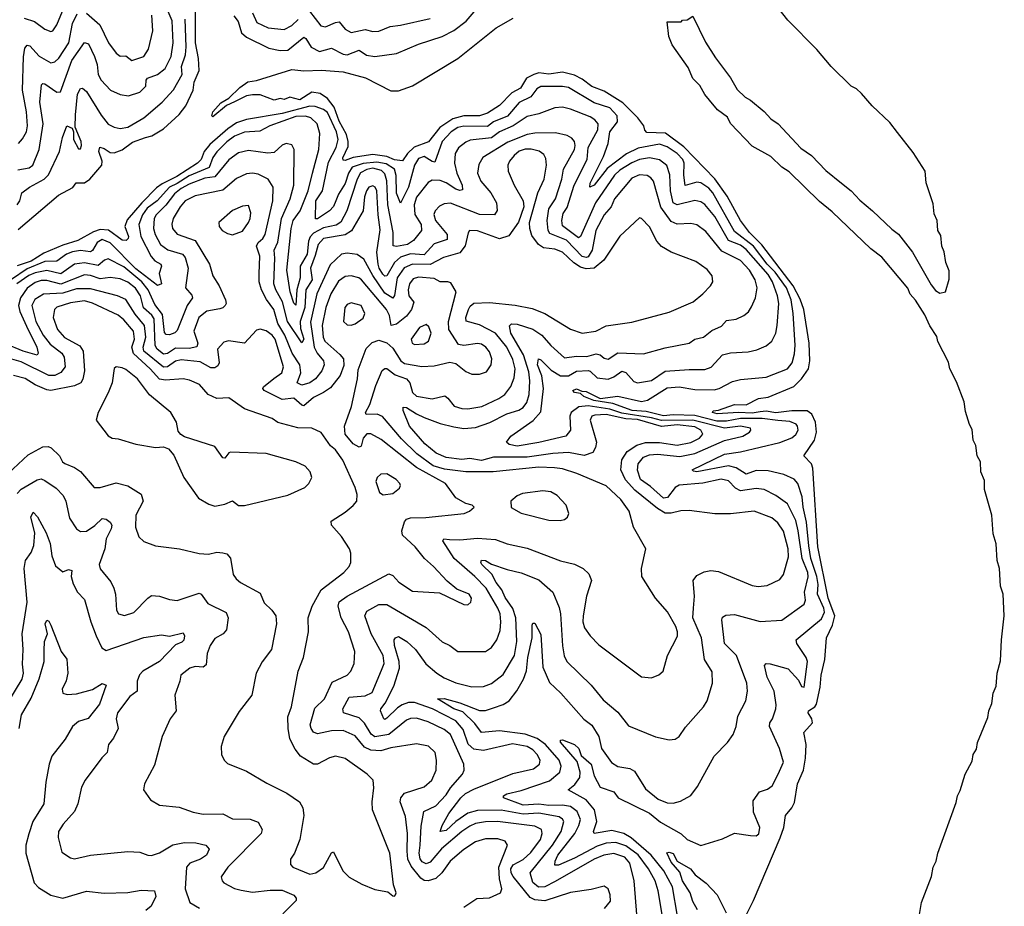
# Model space of a CAD drawing. Extents: x 1443846 to 1577407, y 839182 to 927291.
# Tile 500 of 535: x 1570807 to 1575791, y 882076 to 886561. Entities that reach past the tile are written whole.
import ezdxf

# ---------------------------------------------------------------- set-up
doc = ezdxf.new("R2010")
doc.units = 0

msp = doc.modelspace()

# ---------------------------------------------------------------- linework, layer by layer
at = {"layer": '0CON20XD'}
for points in [[(1575413.2, 885013.2), (1575387.8, 885067.8), (1575341.8, 885141.8), (1575315, 885173.2), (1575302.8, 885202.8), (1575170.3, 885360.3), (1575115, 885402.8), (1574920.1, 885590.1), (1574855, 885641.1), (1574702.2, 885792.2), (1574664.5, 885815), (1574609.4, 885869.4), (1574515, 885922.5), (1574405, 886035.8), (1574389.2, 886069.2), (1574338.9, 886105), (1574299.4, 886155), (1574275, 886183.1), (1574249.4, 886229.4), (1574215, 886264.5), (1574190.2, 886320.2), (1574109.2, 886435), (1574093.4, 886476.6), (1574085, 886550), (1574155, 886550), (1574161.7, 886558.3), (1574185, 886560), (1574215, 886580), (1574278.5, 886448.5), (1574328.9, 886368.9), (1574405, 886267.1), (1574438.5, 886208.5), (1574479.4, 886169.4), (1574505.6, 886155), (1574575, 886097.3), (1574609.2, 886059.2), (1574646.7, 886035), (1574761.5, 885911.5), (1574814.3, 885875), (1574888.3, 885798.3), (1574966.5, 885735), (1575016.4, 885695), (1575058.9, 885648.9), (1575124.5, 885595), (1575221.1, 885501.1), (1575255, 885476.2), (1575326, 885385), (1575420.1, 885220.1), (1575441.9, 885191.9), (1575465, 885178.2), (1575493.1, 885185), (1575511.5, 885248.5), (1575511.6, 885291.6), (1575495, 885332.9), (1575486.9, 885386.9), (1575474.1, 885415), (1575469.9, 885469.9), (1575454.5, 885495), (1575451.6, 885545), (1575435, 885579.2), (1575430.6, 885630.6), (1575395, 885736.2), (1575389.7, 885795), (1575330, 885890), (1575250.6, 885990.6), (1575211.6, 886041.6), (1575121.8, 886125), (1575068.3, 886188.3), (1575042.4, 886212.4), (1575015.7, 886225), (1574913.8, 886325), (1574841.5, 886411.5), (1574695, 886558.6), (1574580, 886705)], [(1570797.7, 885802.3), (1570855, 885812.2), (1570874, 885826), (1570905.7, 885905), (1570925.2, 886035), (1570908.4, 886145), (1570917.9, 886232.1), (1570925, 886238.9), (1570935, 886237.5), (1570995, 886195.6), (1571013.2, 886196.8), (1571070.6, 886355), (1571135, 886446.8), (1571155, 886438.8), (1571185.7, 886375), (1571198.6, 886335), (1571204.8, 886284.8), (1571218.7, 886255), (1571266.9, 886205), (1571315, 886183.1), (1571357.1, 886177.1), (1571415, 886194.1), (1571446.2, 886225), (1571447.2, 886255), (1571454.5, 886265), (1571505, 886283.6), (1571544.1, 886315), (1571574.2, 886375), (1571583.6, 886445), (1571579.2, 886555), (1571544.4, 886634.4)], [(1570799.4, 885500.6), (1571003.3, 885673.3), (1571076.9, 885713.1), (1571093.6, 885736.4), (1571135, 885736), (1571162.9, 885755), (1571222.8, 885825), (1571224.5, 885845), (1571208, 885895), (1571213.4, 885916.6), (1571235, 885910), (1571265, 885888.9), (1571285, 885887.5), (1571325, 885903), (1571378.4, 885941.6), (1571444.4, 885965.6), (1571475.5, 885974.5), (1571535, 886009.2), (1571615, 886081.3), (1571647.4, 886125), (1571685.2, 886204.8), (1571690.7, 886245), (1571714.9, 886305.2), (1571712.6, 886365), (1571697.3, 886445), (1571696.5, 886606.5)], [(1570829.3, 886569.3), (1570882.9, 886552.9), (1570935, 886513.6), (1570965, 886501.4), (1570975, 886505.8), (1570995.4, 886535), (1571023.8, 886605)], [(1570800.5, 885935), (1570821.5, 885958.5), (1570841.2, 885995), (1570847.3, 886025), (1570841.6, 886095), (1570822.1, 886205), (1570827.2, 886372.8), (1570832.8, 886417.2), (1570845, 886433.3), (1570858.5, 886428.5), (1570905, 886377.3), (1570965, 886342.7), (1570985, 886347.7), (1571005, 886367.3), (1571056.3, 886445), (1571075, 886542.5), (1571098.1, 886591.9)], [(1571090.1, 886079.9), (1571099.2, 886185), (1571115, 886214.2), (1571125, 886214.4), (1571145, 886197.8), (1571219.1, 886079.1), (1571255, 886033.8), (1571285, 886018.2), (1571315, 886011.3), (1571355, 886017.8), (1571435, 886065.4), (1571529.1, 886145), (1571585, 886206.2), (1571628.8, 886285), (1571625.5, 886325), (1571645.7, 886384.3), (1571649.4, 886425), (1571645.5, 886565)], [(1571145, 886593.7), (1571212.5, 886535), (1571256.9, 886445), (1571295, 886391.4), (1571315, 886377.5), (1571345, 886378.5), (1571375, 886355.7), (1571435, 886376), (1571458.3, 886411.7), (1571481.8, 886505), (1571475.4, 886584.6)], [(1574485.2, 882034.8), (1574521.9, 882105), (1574656.8, 882423.2), (1574674.4, 882475), (1574683.4, 882535), (1574716.2, 882573.8), (1574728.8, 882601.2), (1574744.6, 882695.4), (1574773.8, 882765), (1574784.8, 882825), (1574787.2, 882895), (1574776.4, 882955), (1574819.6, 883005), (1574816.8, 883025), (1574798, 883055), (1574799.1, 883065), (1574831.8, 883085), (1574841.1, 883098.9), (1574858.5, 883185), (1574863.1, 883245), (1574881.6, 883325), (1574890.4, 883435), (1574921.7, 883498.3), (1574932.4, 883545), (1574899.3, 883635), (1574847.7, 883895), (1574822.4, 884292.4), (1574814.7, 884314.7), (1574776.7, 884355), (1574830.8, 884435), (1574840.3, 884475), (1574834.4, 884525), (1574815.9, 884565.9), (1574792.8, 884582.8), (1574715, 884582.7), (1574635, 884572.2), (1574585, 884580.3), (1574555, 884578.3), (1574515, 884570.2), (1574445, 884573.6), (1574337, 884567), (1574314.2, 884575), (1574316.7, 884583.3), (1574345, 884586.2), (1574425, 884615.4), (1574485, 884613.5), (1574546.2, 884645), (1574595, 884652.1), (1574724.9, 884705.1), (1574764.7, 884745), (1574800, 884795), (1574807.3, 884835), (1574803.5, 884925), (1574776.6, 885095), (1574758.3, 885148.3), (1574722.9, 885215), (1574563.1, 885423.1), (1574501.5, 885485), (1574455.7, 885545.7), (1574388.8, 885668.8), (1574325.6, 885755.6), (1574168.8, 885918.8), (1574076.8, 885986.8), (1573981.5, 885991.5), (1573971.9, 886001.9), (1573965.7, 886025), (1573936.4, 886065), (1573860.8, 886140.8), (1573765, 886199.3), (1573702.7, 886222.7), (1573655, 886260.4), (1573615, 886280.9), (1573555, 886295.8), (1573485, 886286.2), (1573435, 886292.3), (1573408.8, 886285), (1573373.1, 886265), (1573341.4, 886215), (1573297.9, 886192.1), (1573235, 886127), (1573175, 886089), (1573135, 886074.8), (1573055, 886075.4), (1572999.6, 886060.4), (1572933.5, 886016.5), (1572875.7, 885944.3), (1572803.1, 885916.9), (1572769.7, 885885), (1572745, 885847.5), (1572705, 885852.8), (1572665, 885869.3), (1572595, 885878.7), (1572495, 885864.9), (1572455, 885849.7), (1572445, 885851.4), (1572443.2, 885863.2), (1572469.9, 885920.1), (1572470.5, 885945), (1572460.8, 885980.8), (1572425, 886048.2), (1572399.6, 886119.6), (1572365, 886163.3), (1572327.8, 886187.8), (1572285, 886194.1), (1572225, 886156.7), (1572175, 886168.8), (1572145, 886157.5), (1572125, 886162.5), (1572095, 886154), (1572025, 886181.2), (1571985, 886181.2), (1571955, 886176), (1571895, 886145.5), (1571853.1, 886126.9), (1571785, 886070), (1571780, 886075), (1571784.4, 886095), (1571825, 886140.6), (1571865.4, 886164.6), (1571920.9, 886219.1), (1571962.2, 886247.8), (1572005, 886254.5), (1572185, 886309.4), (1572245, 886302.2), (1572335, 886306.2), (1572445, 886298.4), (1572556.9, 886266.9), (1572685, 886200.8), (1572725, 886201.4), (1572795, 886227.1), (1573024.2, 886365), (1573219.1, 886520.9), (1573305, 886570)], [(1571891, 886581), (1571912.5, 886552.5), (1571930.5, 886495), (1571955, 886473.6), (1572067.5, 886417.5), (1572125.7, 886405.7), (1572165, 886407.1), (1572245, 886472.7), (1572255.6, 886465.6), (1572282.1, 886422.1), (1572325, 886400.7), (1572385, 886416.8), (1572445, 886386.7), (1572465, 886383.5), (1572525, 886406.7), (1572561.9, 886381.9), (1572605, 886376), (1572715, 886390), (1572825, 886437.2), (1572945, 886476.4), (1573005, 886507.6), (1573066.7, 886553.3), (1573108.2, 886601.8)], [(1571985.8, 886595.8), (1572006.7, 886546.7), (1572065, 886521.1), (1572145, 886511.8), (1572185, 886532.5), (1572217.5, 886562.5)], [(1572274.3, 886604.3), (1572331, 886531), (1572355, 886525.2), (1572405, 886547.8), (1572425, 886550.3), (1572455, 886513.5), (1572485, 886496.2), (1572555, 886512.6), (1572595, 886502.3), (1572625, 886502.9), (1572682.4, 886527.6), (1572735, 886533.5), (1572885, 886568.2)], [(1573445, 886222.9), (1573425, 886211.1), (1573395, 886172), (1573335, 886142.4), (1573276.2, 886073.8), (1573205.1, 886044.9), (1573175, 886020.4), (1573055, 886022.7), (1573025, 886015.6), (1572990.6, 885995), (1572945, 885944.6), (1572908.6, 885841.4), (1572895, 885843.8), (1572855, 885869.2), (1572825, 885859.6), (1572805, 885825.5), (1572775.6, 885715), (1572735, 885633.3), (1572714.7, 885684.7), (1572713.1, 885773.1), (1572704.7, 885804.7), (1572662, 885832), (1572615, 885841.1), (1572545, 885834.3), (1572490.7, 885815), (1572471.5, 885785), (1572455, 885732.3), (1572421, 885679), (1572407.1, 885645), (1572395, 885617.3), (1572375, 885594.5), (1572315, 885554.5), (1572304.4, 885554.4), (1572306.5, 885645), (1572339.2, 885695), (1572369.8, 885840.2), (1572409.2, 885915), (1572419.8, 885955), (1572410.6, 885995), (1572365, 886092), (1572345, 886108), (1572303.2, 886123.2), (1572275, 886123.8), (1572135, 886087.1), (1571955, 886057.4), (1571905, 886040.1), (1571860.2, 886009.8), (1571769.9, 885930.1), (1571740.3, 885895), (1571725.2, 885855), (1571707.7, 885835), (1571602.6, 885767.4), (1571528.1, 885731.9), (1571499.8, 885710.2), (1571424.8, 885635), (1571351.7, 885548.3), (1571339.1, 885515), (1571357.9, 885465), (1571356.2, 885453.8), (1571346.2, 885443.8), (1571325, 885446.9), (1571257.3, 885497.3), (1571215, 885500.7), (1571181.3, 885488.7), (1571101.8, 885445), (1571025, 885420.9), (1570929.6, 885380.4), (1570865, 885339.4), (1570793.7, 885316.3)], [(1574135.9, 882025.9), (1574110.9, 882175), (1574068.3, 882255), (1574003.6, 882335), (1573902.3, 882422.3), (1573864.5, 882444.5), (1573805, 882460), (1573714.3, 882445), (1573711.2, 882455), (1573728.8, 882505), (1573716.4, 882565), (1573675, 882614.8), (1573583.3, 882665), (1573617.4, 882692.6), (1573641.9, 882728.1), (1573643.6, 882755), (1573628.4, 882808.4), (1573543.8, 882906.2), (1573543.9, 882916.1), (1573555, 882918.2), (1573615.5, 882895), (1573636.8, 882875), (1573649.8, 882839.8), (1573699.2, 882795), (1573715, 882735.6), (1573745, 882679.2), (1573814.2, 882655), (1573836.7, 882625), (1573995, 882547.6), (1574051.3, 882501.3), (1574155, 882443.1), (1574185, 882414.6), (1574255.6, 882384.4), (1574365, 882418), (1574425, 882446), (1574506.4, 882433.6), (1574535, 882433.3), (1574547.7, 882442.3), (1574553.8, 882475), (1574521.7, 882551.7), (1574519.5, 882610.5), (1574552.5, 882655), (1574591.7, 882668.3), (1574616.7, 882685), (1574645.6, 882744.4), (1574673.3, 882805), (1574653.8, 882875), (1574601.8, 882985), (1574604.6, 883005), (1574617.5, 883025), (1574634.2, 883075), (1574635.3, 883094.8), (1574625.2, 883165.2), (1574590, 883235), (1574577.5, 883295), (1574585.8, 883304.2), (1574605, 883303.1), (1574696.8, 883276.8), (1574749.4, 883219.4), (1574765, 883187.5), (1574778.1, 883185), (1574794.5, 883315), (1574787.9, 883335), (1574740.4, 883405), (1574738, 883425), (1574865, 883531), (1574880.4, 883565), (1574877.6, 883585), (1574845.6, 883655), (1574847.9, 883705), (1574841.2, 883745), (1574810.8, 883835), (1574800.7, 883899.3), (1574789.3, 884019.3), (1574772, 884095), (1574767.6, 884147.6), (1574745.6, 884215.6), (1574726.7, 884236.7), (1574675, 884260.2), (1574595, 884279.4), (1574535, 884281.2), (1574485, 884262.5), (1574434.1, 884294.1), (1574395, 884304.6), (1574235, 884274.8), (1574217.4, 884277.4), (1574210.8, 884285), (1574375, 884364.3), (1574455, 884376), (1574655, 884422.6), (1574715, 884446.8), (1574736.3, 884463.7), (1574747.2, 884485), (1574744.7, 884504.7), (1574736.8, 884515), (1574705, 884529.1), (1574645, 884534.3), (1574565, 884544.6), (1574455, 884543.4), (1574385, 884530.8), (1574335, 884531), (1574225, 884558.5), (1574115, 884562.3), (1574065, 884557.8), (1573978.6, 884578.6), (1573907.5, 884585), (1573809.7, 884619.7), (1573713.3, 884635), (1573662.1, 884655), (1573645, 884670.6), (1573615, 884675.8), (1573607.1, 884685), (1573625, 884694.5), (1573651.8, 884681.8), (1573675, 884681.2), (1573745, 884645.7), (1573835, 884656.7), (1573955, 884629.5), (1573985, 884637), (1574085, 884699), (1574145, 884703.4), (1574225, 884690.2), (1574321.7, 884688.3), (1574348.1, 884695), (1574415, 884730.7), (1574455, 884741.6), (1574585, 884752.5), (1574693.1, 884795), (1574717.1, 884825), (1574728.7, 884871.3), (1574731.7, 884915), (1574722.1, 885075), (1574711.3, 885145), (1574688.1, 885205), (1574631.1, 885285), (1574590.6, 885325), (1574521.9, 885415), (1574425, 885490.2), (1574315, 885684.8), (1574295, 885708.5), (1574255, 885736.9), (1574235, 885739.2), (1574175, 885722.1), (1574168.3, 885775), (1574170.2, 885835), (1574163.2, 885855), (1574135, 885884.4), (1574085, 885918.7), (1574045, 885931.8), (1573937.9, 885912.1), (1573877.8, 885882.2), (1573780.8, 885809.2), (1573715, 885724), (1573693.8, 885713.8), (1573694.2, 885735), (1573761.3, 885868.7), (1573786.4, 885935), (1573794.2, 885995), (1573832.4, 886045), (1573830.9, 886075), (1573795, 886114.8), (1573715, 886141.3), (1573585, 886218), (1573555, 886223.4), (1573445, 886222.9)], [(1574059.4, 882035), (1574039.1, 882155), (1574023.2, 882205), (1573990.6, 882265), (1573937.1, 882337.1), (1573875, 882382.1), (1573825, 882398.7), (1573775, 882394.9), (1573729.3, 882380.7), (1573615, 882319.9), (1573535, 882284.4), (1573515, 882284.4), (1573516.9, 882305), (1573530.8, 882335), (1573617, 882445), (1573638.1, 882485), (1573646, 882515), (1573628.8, 882555), (1573595, 882580.4), (1573555, 882587.7), (1573485, 882586.7), (1573435, 882592.2), (1573355, 882588), (1573256.7, 882625), (1573256.7, 882635), (1573272.9, 882645), (1573345, 882662.4), (1573489, 882711), (1573540.3, 882755), (1573547.1, 882785), (1573537.3, 882815), (1573468.8, 882895), (1573425.9, 882925.9), (1573365, 882947.1), (1573235, 882963.8), (1573145, 882955.4), (1573110.6, 883000.6), (1573049.7, 883059.7), (1573005, 883074.9), (1572922.5, 883125), (1572955, 883127.5), (1573035.8, 883105), (1573135, 883067.6), (1573165, 883067.6), (1573205, 883080.8), (1573255, 883097.3), (1573283.9, 883116.1), (1573324, 883166), (1573356.8, 883225), (1573372.8, 883267.2), (1573379.7, 883335), (1573401.7, 883435), (1573401.6, 883498.4), (1573405, 883509.2), (1573415, 883509.4), (1573445, 883451.2), (1573455.7, 883285.7), (1573488.3, 883208.3), (1573545.4, 883155), (1573662.7, 883022.7), (1573702.9, 882992.9), (1573737.8, 882935), (1573752.3, 882875), (1573803.3, 882803.3), (1573835, 882783.8), (1573895, 882773.3), (1573919.7, 882759.7), (1573975, 882670.6), (1574038.5, 882618.5), (1574085, 882600.5), (1574115, 882598.5), (1574151.7, 882608.3), (1574205, 882636.2), (1574237.4, 882682.6), (1574322.9, 882835), (1574389.2, 882905), (1574418.6, 882945), (1574434.4, 882985), (1574441.9, 883038.1), (1574482.7, 883115), (1574491.5, 883165), (1574488.2, 883205), (1574435.2, 883345.2), (1574374.6, 883405), (1574361.5, 883525), (1574365, 883539.2), (1574380.9, 883549.1), (1574425, 883552.9), (1574555, 883517.5), (1574665, 883523.5), (1574777.8, 883605), (1574784.6, 883625), (1574779.2, 883665), (1574797.3, 883742.7), (1574796.4, 883765), (1574767.8, 883835), (1574748.3, 883975), (1574735, 884028.1), (1574692.8, 884112.8), (1574634.4, 884154.4), (1574575, 884185.3), (1574535, 884190.5), (1574455, 884178.8), (1574430.8, 884190.7), (1574395, 884228.9), (1574357.1, 884237.1), (1574265, 884217.4), (1574145, 884206.8), (1574125, 884194.7), (1574085.7, 884144.3), (1574065, 884140.7), (1573999.8, 884199.8), (1573949.7, 884235), (1573935, 884283.3), (1573937.1, 884315), (1573965, 884347.7), (1573995, 884360.6), (1574035, 884363.5), (1574148.5, 884351.5), (1574225, 884367.2), (1574375, 884433.3), (1574468.1, 884455), (1574501.4, 884475), (1574508.6, 884485), (1574505.8, 884495), (1574455, 884504.7), (1574375, 884495.1), (1574215, 884535.9), (1574055, 884533.5), (1574005, 884547.3), (1573855, 884571.7), (1573795, 884590.9), (1573685, 884607.3), (1573637.8, 884602.2), (1573597.8, 884575), (1573591, 884555), (1573594.6, 884485.4), (1573570.8, 884455), (1573435, 884423.3), (1573325, 884404.1), (1573285, 884411.9), (1573271.2, 884425), (1573292.5, 884455), (1573406.4, 884533.6), (1573445, 884577.8), (1573458.1, 884695), (1573449.8, 884759.8), (1573427.5, 884815), (1573433.5, 884846.5), (1573445, 884841.5), (1573497.8, 884787.8), (1573545, 884759.1), (1573585, 884760.6), (1573625, 884783.8), (1573685, 884787), (1573695, 884784), (1573729.6, 884749.6), (1573785, 884742.5), (1573815, 884754.2), (1573855, 884784.1), (1573875, 884776.5), (1573915, 884730.9), (1573935, 884724.7), (1574005, 884735.8), (1574075, 884782.6), (1574195, 884791.9), (1574275, 884791.3), (1574307, 884803), (1574363.9, 884866.1), (1574405, 884876.6), (1574495, 884881.8), (1574538.2, 884891.8), (1574585, 884912.2), (1574615, 884935.8), (1574633.6, 884976.4), (1574641.9, 885015), (1574650.2, 885125), (1574643.3, 885165), (1574618.2, 885235), (1574595, 885272), (1574485, 885398.8), (1574455, 885420.1), (1574395, 885445.2), (1574325.7, 885565.7), (1574275, 885627.2), (1574255, 885640.5), (1574225, 885647), (1574135.2, 885624.8), (1574115, 885634.7), (1574100.7, 885695), (1574097.3, 885777.3), (1574083.3, 885823.3), (1574045, 885852.9), (1573995, 885862.1), (1573945, 885854.1), (1573905, 885837.7), (1573845, 885799.7), (1573818.4, 885775), (1573721.9, 885635), (1573646, 885464), (1573635, 885457.4), (1573555, 885518.9), (1573550.8, 885545), (1573558.3, 885581.7), (1573577.8, 885612.2), (1573613.8, 885725), (1573678.7, 885855), (1573684.8, 885915), (1573732.9, 886005), (1573734.7, 886035), (1573718.9, 886055), (1573695, 886070.5), (1573595, 886109.7), (1573555, 886119.3), (1573515, 886115.3), (1573435, 886085.8), (1573375, 886071.7), (1573305, 886025.2), (1573235, 885994), (1573195, 885963.9), (1573087.7, 885952.3), (1573065, 885942.6), (1573027.5, 885912.5), (1573011.7, 885885), (1573007.8, 885835), (1573020.2, 885785), (1573046.1, 885725), (1573048.5, 885701.5), (1573035, 885696.9), (1573015.3, 885704.7), (1572965, 885736.8), (1572935, 885748.1), (1572895, 885749.3), (1572875, 885737.5), (1572816.3, 885663.7), (1572804.2, 885625), (1572806.7, 885576.7), (1572839.7, 885525), (1572841.5, 885495), (1572801.1, 885445), (1572770.9, 885425), (1572714.2, 885414.2), (1572696.7, 885416.7), (1572696.9, 885485), (1572670.1, 885625), (1572665.8, 885745.8), (1572655, 885781.6), (1572638.5, 885798.5), (1572595, 885810), (1572565, 885804.1), (1572532.9, 885787.1), (1572515, 885755.4), (1572462.9, 885595), (1572432.9, 885537.1), (1572408.5, 885521.5), (1572345, 885509.3), (1572295, 885480.8), (1572276.7, 885463.3), (1572268.5, 885441.5), (1572262, 885375), (1572226.4, 885315), (1572226.5, 885255), (1572209.6, 885195), (1572205, 885117.5), (1572195, 885128), (1572175.9, 885184.1), (1572158.7, 885295), (1572181.4, 885505), (1572191.8, 885545), (1572226.3, 885595), (1572266.6, 885695), (1572289.4, 885785), (1572320.9, 885905), (1572326.6, 885985), (1572312.5, 886035), (1572281.2, 886065), (1572253, 886073), (1572205, 886072.2), (1572073.5, 886025), (1572023.2, 885996.8), (1571945, 885992.2), (1571895, 885972.6), (1571855, 885943.4), (1571805, 885893.8), (1571785.4, 885864.6), (1571766.2, 885813.8), (1571665, 885772), (1571605, 885732.6), (1571565, 885714.7), (1571503.2, 885645), (1571451.9, 885608.1), (1571429.5, 885575), (1571410, 885525), (1571420.8, 885465), (1571472.9, 885362.9), (1571491.9, 885341.9), (1571521.2, 885325), (1571525.4, 885315), (1571512.4, 885277.6), (1571524.2, 885225.8), (1571505, 885216.3), (1571395, 885301.8), (1571265, 885433.4), (1571225, 885449.2), (1571200, 885435), (1571176, 885394), (1571165, 885387.6), (1571115, 885393.2), (1571075, 885387.6), (1571044.2, 885375), (1570995, 885339.5), (1570935, 885337.9), (1570845, 885300.8), (1570765, 885247.4)], [(1570794.6, 885625), (1570807.5, 885645), (1570818.8, 885685), (1570856.4, 885715), (1570931.8, 885755), (1570953.5, 885776.5), (1571008, 885895), (1571023.4, 885965), (1571045, 886024.2), (1571072.6, 886012.6), (1571079.2, 885995), (1571079.6, 885955), (1571105, 885908.6), (1571115, 885908), (1571120.4, 885925), (1571117.6, 885945), (1571087.4, 886017.4), (1571090.1, 886079.9)], [(1573302.5, 882747.5), (1573407.5, 882772.5), (1573438.9, 882795), (1573441.8, 882815), (1573426.8, 882845), (1573405, 882867.8), (1573375.1, 882885.1), (1573301.5, 882898.5), (1573155, 882863.9), (1573105, 882870.6), (1573076.4, 882896.4), (1573051.3, 882971.4), (1573014.2, 883014.2), (1572896.5, 883075), (1572805, 883107.9), (1572775, 883106.9), (1572743.1, 883095), (1572719.7, 883080.3), (1572665, 883027.3), (1572655, 883021.4), (1572650, 883025), (1572632.7, 883065), (1572634.6, 883075), (1572656.8, 883103.2), (1572700.7, 883189.3), (1572729.3, 883280.7), (1572728.5, 883315), (1572704.1, 883395.9), (1572702.3, 883425), (1572709.2, 883435), (1572725, 883441.5), (1572766.2, 883415), (1572810.7, 883375), (1572862.8, 883302.8), (1572918.8, 883255), (1572955, 883232.2), (1573015, 883207.5), (1573095, 883187.1), (1573155, 883188.7), (1573195, 883202.9), (1573255, 883248.5), (1573312, 883345), (1573322.7, 883415), (1573318.6, 883535), (1573302.4, 883582.4), (1573265, 883638.8), (1573247.3, 883677.3), (1573218.1, 883715), (1573196.4, 883756.4), (1573147, 883805), (1573141.2, 883815), (1573145, 883827.5), (1573165, 883825.5), (1573195, 883807.6), (1573275, 883779.6), (1573345, 883763.8), (1573435, 883727.1), (1573505.5, 883665), (1573538.3, 883588.3), (1573545.3, 883555), (1573553.8, 883393.8), (1573562.8, 883342.8), (1573576.4, 883315), (1573700, 883195), (1573760.5, 883120.5), (1573835, 883057.8), (1573888.8, 882988.8), (1574025, 882933.1), (1574095, 882919.2), (1574125, 882922.5), (1574145, 882936), (1574177.2, 882982.8), (1574267.8, 883085), (1574286.4, 883115), (1574313.3, 883205), (1574312.6, 883262.6), (1574272.9, 883325), (1574258.8, 883435), (1574214.6, 883535), (1574216.9, 883585), (1574222.3, 883645), (1574215.7, 883725), (1574235, 883749.4), (1574271.2, 883768.8), (1574305, 883775.4), (1574345, 883769.2), (1574515, 883698.5), (1574545, 883693.3), (1574591.3, 883698.7), (1574655, 883730), (1574673.2, 883755), (1574697.9, 883845), (1574697.4, 883885), (1574673.4, 883973.4), (1574645, 884016.4), (1574615, 884041.5), (1574525, 884075.8), (1574405, 884061.2), (1574325, 884061.8), (1574195, 884078.8), (1574153.1, 884076.9), (1574105.3, 884064.7), (1574075, 884065.4), (1574035, 884089.2), (1573920.6, 884180.6), (1573873, 884233), (1573850.2, 884285), (1573854.3, 884335), (1573882.7, 884377.3), (1573931, 884409), (1573975, 884423.1), (1574045, 884423.3), (1574135, 884408.9), (1574205, 884421.8), (1574248.4, 884445), (1574265.3, 884465), (1574254.1, 884485), (1574225, 884501.2), (1574135, 884511.1), (1574055, 884502.9), (1573935, 884539.6), (1573875, 884541.8), (1573775, 884563.9), (1573719.1, 884560.9), (1573702.7, 884555), (1573694.7, 884535.3), (1573727.5, 884425), (1573722.4, 884397.6), (1573707.5, 884372.5), (1573665, 884357.1), (1573585, 884371.6), (1573506.2, 884366.2), (1573375, 884348.9), (1573205, 884347.7), (1573145, 884331.3), (1573085, 884341.8), (1573045, 884337.4), (1572966, 884346), (1572915, 884369.4), (1572858.1, 884415), (1572779.7, 884505), (1572747.3, 884585), (1572748.8, 884601.2), (1572765, 884599.8), (1572815, 884566.8), (1572855, 884549.4), (1572935, 884518.8), (1573005, 884501.9), (1573055, 884493.3), (1573115, 884498.9), (1573186.7, 884523.3), (1573272.3, 884567.7), (1573333.2, 884586.8), (1573355, 884599.7), (1573373.4, 884625), (1573385.2, 884665), (1573388.5, 884735), (1573385, 884780.6), (1573356.7, 884866.7), (1573292.9, 884975), (1573286.9, 885013.1), (1573297.2, 885022.8), (1573325, 885021.4), (1573405, 884996.4), (1573450.8, 884965), (1573495, 884913.4), (1573565, 884850.9), (1573625, 884858.8), (1573678, 884858), (1573725, 884871.2), (1573745, 884865.3), (1573765, 884849.1), (1573785, 884844.7), (1573835, 884875.9), (1573965, 884870.4), (1574075, 884901.8), (1574195, 884925.6), (1574225, 884944.6), (1574268.6, 884955), (1574310.1, 884989.9), (1574358.7, 885011.3), (1574385, 885039.1), (1574433.2, 885046.8), (1574472.5, 885065), (1574495.9, 885084.1), (1574510.5, 885109.5), (1574531.5, 885155), (1574540.3, 885205), (1574529.5, 885245), (1574500.8, 885295), (1574455, 885343.2), (1574360.7, 885390.7), (1574279.4, 885489.4), (1574235, 885524.5), (1574205, 885531.2), (1574135, 885526.3), (1574105, 885540.3), (1574052.7, 885612.7), (1574014.4, 885744.4), (1574001.6, 885761.6), (1573982.8, 885772.8), (1573945, 885776.8), (1573905, 885759.1), (1573817.9, 885655), (1573801.1, 885615), (1573765.6, 885574.4), (1573723.5, 885495), (1573704.5, 885395), (1573685, 885362.3), (1573675, 885357.8), (1573655, 885363.5), (1573575, 885446), (1573490.1, 885480.1), (1573482.8, 885495), (1573477.1, 885545), (1573486.2, 885605), (1573519.3, 885655), (1573551.9, 885755), (1573558.9, 885805), (1573615.3, 885905.3), (1573619.3, 885925), (1573614.6, 885945), (1573602.2, 885962.2), (1573578.8, 885975), (1573518.7, 885988.7), (1573415, 885987.6), (1573375, 885981.3), (1573277.9, 885942.1), (1573150.9, 885865), (1573130.4, 885829.6), (1573124.3, 885784.3), (1573140.7, 885745), (1573192.2, 885685), (1573221.1, 885635), (1573223.9, 885596.1), (1573210, 885575), (1573135, 885576.1), (1572987.2, 885632.8), (1572955, 885629.6), (1572932.4, 885617.6), (1572909.6, 885595), (1572904.2, 885575.8), (1572911.4, 885545), (1572971.4, 885475), (1572971.1, 885448.9), (1572905, 885428.1), (1572855, 885371.8), (1572785, 885377.3), (1572735, 885360.5), (1572705, 885333.1), (1572665, 885265.3), (1572655, 885264.8), (1572645, 885273.5), (1572626.4, 885305), (1572621.8, 885325), (1572614.5, 885385), (1572632.2, 885497.8), (1572621, 885575), (1572615, 885696.2), (1572606.9, 885715), (1572595, 885721.8), (1572575, 885713.8), (1572562, 885695), (1572552.5, 885665), (1572546.1, 885595), (1572486.1, 885493.9), (1572455, 885472.9), (1572344.7, 885455), (1572317.3, 885425), (1572302, 885368), (1572278.9, 885305), (1572287.4, 885245), (1572255.4, 885195), (1572251.1, 885105), (1572226.4, 885035), (1572229, 884999), (1572244.6, 884945), (1572235, 884927.5), (1572163.1, 885035), (1572137.1, 885135), (1572103.1, 885195), (1572093, 885225), (1572098.2, 885355), (1572094.4, 885395), (1572114.1, 885435.9), (1572132.4, 885555), (1572176, 885655), (1572194.8, 885725), (1572197.1, 885905), (1572185, 885928.6), (1572155.6, 885935.6), (1572135, 885926.7), (1572095, 885890.4), (1572063.8, 885886.2), (1571965, 885900.3), (1571915, 885888.2), (1571865, 885853.1), (1571795, 885766.3), (1571745, 885759), (1571665, 885730.2), (1571625, 885708.2), (1571590.1, 885679.9), (1571546.2, 885623.8), (1571497.1, 885575), (1571488, 885555), (1571483.8, 885505), (1571492.8, 885475), (1571519.7, 885425), (1571556.8, 885396.8), (1571631.5, 885375), (1571645, 885358.9), (1571659.5, 885305), (1571646.2, 885205), (1571678.6, 885168.6), (1571682.5, 885155), (1571654.4, 885115), (1571605, 884988.5), (1571592.7, 884977.3), (1571565, 884967.6), (1571548.7, 884968.7), (1571539.7, 884979.7), (1571530, 885070), (1571490.9, 885120.9), (1571456.7, 885195), (1571425, 885236.2), (1571335, 885311.8), (1571255, 885351.2), (1571236.4, 885345), (1571205, 885317.2), (1571135, 885331.8), (1571085, 885325.2), (1571015, 885275.8), (1570945, 885292.1), (1570885, 885280.4), (1570853.2, 885266.8), (1570792.3, 885225)], [(1573766.9, 882065), (1573797.1, 882102.9), (1573795.4, 882135), (1573785, 882164), (1573765, 882177.8), (1573699.3, 882160.7), (1573594.7, 882145.3), (1573465, 882104.3), (1573415, 882108.3), (1573391.4, 882121.4), (1573305, 882226.4), (1573295.2, 882245), (1573293.5, 882265), (1573305, 882286.2), (1573355, 882312.6), (1573395, 882349), (1573443.3, 882415), (1573452.4, 882445), (1573448.2, 882465), (1573415, 882481.4), (1573225, 882504.5), (1573165, 882504.2), (1573115, 882495.2), (1573085, 882482.4), (1573045, 882453.8), (1572942.4, 882367.6), (1572885, 882300.3), (1572865, 882291.4), (1572845, 882301.2), (1572835, 882316.7), (1572829.2, 882345), (1572833.5, 882385), (1572838.5, 882481.5), (1572852.3, 882555), (1572913.8, 882585), (1572965, 882639.4), (1572987.9, 882675), (1573048.5, 882745), (1573056.1, 882765), (1573055.9, 882795), (1572987.9, 882945), (1572955, 882971.1), (1572875, 883009.8), (1572815, 883028.1), (1572785, 883026.5), (1572765, 883018), (1572675, 882945.2), (1572605, 882933.3), (1572586.7, 882946.7), (1572552.1, 883002.1), (1572525, 883029.8), (1572445.3, 883055.3), (1572442, 883075), (1572475, 883134.6), (1572555, 883141), (1572591.6, 883158.4), (1572639.1, 883270.9), (1572651.4, 883305), (1572646.8, 883345), (1572585.7, 883455), (1572553.3, 883545), (1572565, 883569.2), (1572625, 883603.8), (1572665, 883603.6), (1572865, 883487.3), (1572945, 883414.4), (1572985, 883395.6), (1573025.5, 883365.5), (1573165, 883365.6), (1573195, 883385.7), (1573222.1, 883425), (1573238.4, 883471.6), (1573243.3, 883515), (1573238.6, 883555), (1573227.5, 883585), (1573168.7, 883685), (1573111.7, 883745), (1573005.9, 883835.9), (1572948.5, 883925), (1572954.8, 883935.2), (1572982.6, 883932.6), (1573035, 883929.6), (1573125, 883938.3), (1573215, 883931.6), (1573275, 883909.7), (1573375, 883887.7), (1573545, 883823.8), (1573615, 883807.3), (1573659.2, 883785), (1573687.6, 883757.6), (1573702.2, 883725), (1573676.7, 883645), (1573658.5, 883545), (1573657.9, 883515), (1573666.7, 883485), (1573695, 883444.3), (1573738.5, 883398.5), (1573955, 883237.5), (1574005, 883231.2), (1574042.7, 883247.3), (1574064.4, 883265.6), (1574085.6, 883345), (1574136.5, 883443.5), (1574137.3, 883465), (1574127.9, 883492.1), (1574085.7, 883565.7), (1574025.9, 883635.9), (1573956.9, 883745), (1573954.3, 883785), (1573977.1, 883885), (1573914.6, 883994.6), (1573891.4, 884075), (1573849.6, 884135), (1573775, 884203.8), (1573628, 884265), (1573555, 884288.8), (1573514.8, 884294.8), (1573435, 884298.1), (1573203.4, 884273.4), (1573065, 884274.8), (1572956.9, 884286.9), (1572899.7, 884305), (1572817.4, 884365), (1572740.5, 884440.5), (1572644.3, 884554.3), (1572616.4, 884566.4), (1572560.6, 884565), (1572558.2, 884575), (1572579.2, 884615), (1572609, 884711), (1572642.6, 884787.4), (1572655, 884797.5), (1572665, 884796.2), (1572707.1, 884765), (1572765, 884743.9), (1572782.2, 884725), (1572795.2, 884675.2), (1572815, 884656.7), (1572895, 884643.7), (1572958.7, 884658.7), (1572975, 884647.3), (1573006.2, 884606.2), (1573045, 884594.3), (1573075, 884592.9), (1573145.8, 884605), (1573233.1, 884645), (1573262.2, 884665), (1573293.7, 884706.3), (1573309.8, 884750.2), (1573314.4, 884795), (1573302.5, 884842.5), (1573272.2, 884905), (1573215.2, 884975), (1573135, 885018.6), (1573066.7, 885036.7), (1573064.7, 885055), (1573078.1, 885095), (1573087.2, 885112.8), (1573105, 885126.8), (1573185, 885130.5), (1573315, 885118.1), (1573400.6, 885100.6), (1573464.8, 885074.8), (1573595, 884995.4), (1573655, 884975.8), (1573723.3, 884985), (1573776.4, 885013.6), (1573905, 885031.8), (1574095, 885082.5), (1574216.1, 885133.9), (1574265.4, 885174.6), (1574304.3, 885215), (1574315.9, 885235.9), (1574312.5, 885265), (1574287.4, 885297.4), (1574228.7, 885338.7), (1574105, 885385.4), (1574055, 885414.5), (1574031.8, 885441.8), (1573995, 885514.3), (1573955, 885555.8), (1573945, 885559.2), (1573845, 885466), (1573764.1, 885345), (1573715, 885303.7), (1573675, 885301.3), (1573645, 885310.3), (1573611.2, 885331.2), (1573555, 885386.2), (1573515, 885400.2), (1573457.8, 885407.8), (1573433.6, 885423.6), (1573400.1, 885470.1), (1573389.1, 885505), (1573387.5, 885535), (1573430.4, 885685), (1573462.5, 885755), (1573472.8, 885825), (1573469.6, 885859.6), (1573459.7, 885879.7), (1573436.7, 885896.7), (1573396.6, 885906.6), (1573365, 885906), (1573335, 885895.6), (1573309.4, 885875), (1573286.7, 885845), (1573278.5, 885825), (1573280, 885795), (1573309.6, 885725), (1573355.4, 885645.4), (1573358.9, 885615), (1573332.3, 885537.7), (1573282.7, 885467.3), (1573235, 885453.3), (1573125, 885494.2), (1573084.6, 885495.4), (1573076.8, 885483.2), (1573062.5, 885417.5), (1573035, 885381.9), (1572952.2, 885357.8), (1572885, 885323.8), (1572794.9, 885325.1), (1572753.2, 885306.8), (1572718, 885255), (1572704.3, 885165.7), (1572695, 885152.5), (1572655, 885177.6), (1572595, 885268.1), (1572549.4, 885349.4), (1572515, 885374), (1572465, 885379.7), (1572435.8, 885375), (1572378.1, 885321.9), (1572311, 885175), (1572278.3, 885031.7), (1572297.7, 884905), (1572312.9, 884875), (1572345.7, 884835), (1572347.6, 884815), (1572335.7, 884785), (1572305, 884743.9), (1572275, 884724.8), (1572235, 884712.9), (1572210.9, 884725), (1572231, 884775), (1572224.5, 884815), (1572186.6, 884875), (1572149.5, 884965), (1572113.9, 885025), (1572094, 885095), (1572055.7, 885145.7), (1572031.6, 885195), (1572020, 885235), (1572018.8, 885275), (1572022.9, 885365), (1572005.2, 885415), (1572015, 885434.7), (1572038.6, 885455), (1572050.4, 885475), (1572088.4, 885645), (1572090.3, 885715), (1572065, 885754.5), (1572015, 885780.3), (1571985, 885785.2), (1571955, 885782.1), (1571905, 885757.8), (1571835, 885698.3), (1571695, 885670.4), (1571644.7, 885645), (1571618.6, 885615), (1571583.4, 885555), (1571576.9, 885526.9), (1571581.1, 885505), (1571605, 885477.3), (1571695, 885444.1), (1571767.9, 885325), (1571785, 885266), (1571817.5, 885215), (1571848.7, 885145), (1571851.5, 885125), (1571846.9, 885115), (1571835.9, 885104.1), (1571819.6, 885099.6), (1571755, 885087.1), (1571714.5, 885055.5), (1571688.9, 884985), (1571709.5, 884925), (1571704, 884906), (1571665, 884898), (1571595, 884899.2), (1571555, 884872.2), (1571535, 884869.8), (1571502.7, 884895), (1571493.6, 884913.6), (1571487.8, 885047.8), (1571476, 885066), (1571433.3, 885103.3), (1571418.2, 885165), (1571394, 885204), (1571355, 885233), (1571315, 885250.6), (1571265, 885256.9), (1571215, 885250.7), (1571165, 885267.9), (1571135, 885271.6), (1571015, 885224), (1570945, 885242.3), (1570915, 885242.8), (1570885, 885231.2), (1570845, 885202.7), (1570811.6, 885155), (1570801.7, 885115), (1570808.2, 885085), (1570840.8, 885010.8), (1570893.9, 884905), (1570900.5, 884875), (1570895.2, 884864.8), (1570825, 884884.6), (1570735, 884921.9)], [(1571885, 885472.9), (1571935, 885491.4), (1571965.4, 885535), (1571974.5, 885555), (1571977.7, 885585), (1571965, 885620.8), (1571935, 885618.9), (1571885, 885596.7), (1571814.3, 885535.7), (1571816.2, 885515), (1571831.2, 885495), (1571859.1, 885479.1), (1571885, 885472.9)], [(1572790, 885095), (1572765, 885062.2), (1572715, 885020.6), (1572688, 885015), (1572678.7, 885065), (1572663.5, 885095), (1572536.7, 885245), (1572522.9, 885255), (1572485, 885265.8), (1572455, 885262.8), (1572420.8, 885239.2), (1572381.6, 885175), (1572356.6, 885105), (1572337.4, 885015), (1572343.3, 884955), (1572352.3, 884935), (1572427.8, 884867.7), (1572445.5, 884845), (1572448.3, 884811.7), (1572429, 884761), (1572380.2, 884699.8), (1572345.2, 884674.8), (1572295, 884650.8), (1572245, 884608.8), (1572235, 884611.2), (1572195, 884647.2), (1572135, 884640.2), (1572044.4, 884685), (1572037.9, 884695), (1572041.1, 884705), (1572094, 884746), (1572134, 884775), (1572141.6, 884805), (1572099.6, 884945), (1572085, 884965.8), (1572055, 884987.9), (1572025, 884995.4), (1572005, 884990.5), (1571945, 884924.4), (1571863.8, 884936.2), (1571840, 884930), (1571809.1, 884895), (1571817.2, 884825), (1571809.8, 884810.2), (1571795, 884799.6), (1571775, 884800.8), (1571720.9, 884830.9), (1571625, 884840.3), (1571595, 884833.8), (1571555, 884805.5), (1571535, 884803.4), (1571435.9, 884885), (1571432.2, 884905), (1571445.3, 884955), (1571439.7, 885015), (1571391.7, 885071.7), (1571345.2, 885145.2), (1571302.5, 885165), (1571165, 885199.4), (1571095, 885200.4), (1571025, 885177.9), (1570926.9, 885173.1), (1570884.4, 885145.6), (1570868, 885115), (1570888.3, 885035), (1570925.8, 884965.8), (1570960.7, 884920.7), (1571020, 884875), (1571032.5, 884855), (1571036.5, 884805), (1571015, 884776.1), (1570985, 884761.6), (1570955, 884761.3), (1570815, 884831.3), (1570755, 884848.3)], [(1573055, 882071.9), (1573120.8, 882115), (1573185, 882119.2), (1573240.8, 882145), (1573247.9, 882165), (1573235.5, 882215.5), (1573233, 882275), (1573276.9, 882385), (1573264, 882405), (1573227, 882417), (1573165, 882416.9), (1573115, 882402.1), (1573055, 882362.8), (1572986.2, 882305), (1572943.7, 882246.3), (1572913.2, 882216.8), (1572875, 882204.3), (1572855, 882207.5), (1572838.3, 882218.3), (1572789.1, 882279.1), (1572771.7, 882315), (1572769.2, 882355), (1572769.8, 882445), (1572759.9, 882529.9), (1572733.5, 882605), (1572735.9, 882625), (1572755, 882648), (1572855, 882680.8), (1572893.6, 882715), (1572915.3, 882765), (1572916.8, 882815), (1572909.5, 882855), (1572876.6, 882886.6), (1572815, 882898.8), (1572685, 882878.4), (1572635, 882862), (1572585, 882865.6), (1572551.9, 882881.9), (1572505, 882938.8), (1572444.7, 882964.8), (1572385, 882964.5), (1572315, 882948), (1572295, 882957.7), (1572281.8, 882975), (1572276.9, 882995), (1572301.7, 883078.3), (1572349.7, 883125), (1572389.1, 883210.9), (1572463.9, 883246.1), (1572482.9, 883265), (1572500.6, 883305), (1572503.6, 883365), (1572471.8, 883465), (1572434.2, 883535), (1572418.8, 883595), (1572425, 883617.1), (1572465, 883646), (1572675, 883758.2), (1572695, 883750), (1572725.9, 883715.9), (1572795, 883671.2), (1572932.7, 883662.7), (1573055, 883602.5), (1573075, 883600.8), (1573090, 883615), (1573094, 883635), (1573082.5, 883655), (1573020.5, 883680.5), (1572970.4, 883720.4), (1572902.1, 883795), (1572855.6, 883835.6), (1572809.1, 883895), (1572744.6, 883954.6), (1572741.2, 883975), (1572755, 884020.8), (1572765.3, 884034.7), (1572785, 884041.6), (1572862.6, 884042.6), (1573056.7, 884063.3), (1573083.3, 884075), (1573107.5, 884095), (1573097.5, 884105), (1573065, 884113.8), (1573015, 884142), (1572962.2, 884215), (1572815.9, 884295.9), (1572637.2, 884437.2), (1572585, 884466.4), (1572565, 884466.5), (1572546.2, 884445), (1572535, 884403.3), (1572525, 884399.4), (1572495, 884415.2), (1572455.3, 884465), (1572451.6, 884505), (1572486.2, 884605), (1572516.9, 884745), (1572519.8, 884790.2), (1572561.3, 884898.7), (1572590.8, 884929.1), (1572625, 884939.6), (1572665, 884927.5), (1572695, 884900.3), (1572736.5, 884835), (1572755, 884822.3), (1572842.3, 884807.7), (1572905, 884810.6), (1572985, 884829.4), (1573015, 884821.4), (1573065, 884781.9), (1573095, 884768.2), (1573135, 884768.2), (1573169.3, 884780.7), (1573193.6, 884815), (1573197.3, 884845), (1573185, 884882), (1573166.7, 884905), (1573145, 884919.3), (1573125, 884923.8), (1573055, 884913.6), (1573028.3, 884918.3), (1572978.8, 884995), (1572977, 885035), (1573016.4, 885185), (1572989.9, 885229.9), (1572975, 885235.3), (1572935, 885234.7), (1572905, 885252.8), (1572825, 885258.4), (1572798.7, 885251.3), (1572780.3, 885225), (1572773.5, 885195), (1572777.5, 885165), (1572801.8, 885131.8), (1572790, 885095)], [(1570748.5, 884265), (1570850.6, 884359.4), (1570925, 884400.8), (1570952, 884402), (1570966.9, 884395), (1571008.6, 884355), (1571023.3, 884325), (1571035, 884315.6), (1571085, 884296.9), (1571115.2, 884275.2), (1571183.3, 884195), (1571215, 884194.4), (1571295, 884219.1), (1571353.9, 884203.9), (1571421.8, 884161.8), (1571432.3, 884125), (1571395.5, 884055), (1571393.5, 883993.5), (1571410.8, 883945), (1571435, 883922.5), (1571495, 883899.4), (1571615.7, 883884.3), (1571715, 883860.6), (1571762.4, 883857.6), (1571805, 883867.1), (1571835, 883864.2), (1571855, 883858.8), (1571875, 883836.7), (1571888.1, 883755), (1571903.1, 883733.1), (1571925, 883714.4), (1572025, 883660), (1572045, 883612), (1572083.3, 883575), (1572103.3, 883545), (1572106.7, 883505), (1572081.2, 883375), (1572035, 883312.5), (1572003.8, 883255), (1571982, 883145), (1571917.9, 883062.1), (1571842, 882935), (1571827.5, 882885), (1571829.2, 882845), (1571842, 882815), (1571859.1, 882799.1), (1571955, 882760.6), (1572058.9, 882698.9), (1572159.3, 882649.3), (1572223.8, 882605), (1572240, 882575), (1572245.6, 882535), (1572236, 882475), (1572225.6, 882415), (1572197.5, 882345), (1572178, 882315), (1572177.7, 882287.7), (1572190, 882275), (1572275, 882238.1), (1572306.7, 882245), (1572345, 882272), (1572385, 882347.5), (1572395, 882352.5), (1572442.5, 882255), (1572475, 882223.8), (1572538.3, 882188.3), (1572605, 882161.5), (1572670, 882150), (1572695, 882130), (1572705, 882127.5), (1572710, 882135), (1572713.3, 882145), (1572698.6, 882185), (1572681.3, 882345), (1572593.5, 882565), (1572590.9, 882605), (1572600, 882675), (1572595.6, 882715), (1572566, 882745), (1572455, 882823.3), (1572405, 882835.7), (1572375, 882827.5), (1572315, 882796), (1572295, 882795.8), (1572229.2, 882835), (1572201.5, 882871.5), (1572175, 882924), (1572165.9, 882975), (1572164.6, 883035), (1572183.6, 883085), (1572216.9, 883265), (1572244.2, 883335), (1572269.2, 883465), (1572267.5, 883535), (1572286.9, 883595), (1572333.4, 883676.6), (1572447.5, 883765), (1572474.5, 883795), (1572483.8, 883815), (1572483.1, 883863.1), (1572475.7, 883885), (1572436.8, 883946.8), (1572385.7, 884005), (1572384, 884025), (1572455, 884070), (1572495.7, 884104.3), (1572513.9, 884126.1), (1572515, 884160), (1572505.5, 884195), (1572442.6, 884332.6), (1572406.2, 884385), (1572381.1, 884405), (1572333.4, 884473.4), (1572285.4, 884495.4), (1572215, 884496.7), (1572113.8, 884523.8), (1572085, 884544.6), (1571945, 884592.9), (1571865, 884648), (1571805, 884645.2), (1571760.4, 884665), (1571716.7, 884716.7), (1571667.1, 884737.1), (1571635, 884743.9), (1571545, 884737.6), (1571515, 884743.2), (1571468.3, 884795), (1571382.9, 884872.9), (1571374, 884905), (1571388, 884945), (1571383.5, 884985), (1571335, 885043.8), (1571305, 885066.2), (1571175, 885127.6), (1571135, 885139.8), (1571065, 885129.8), (1570995, 885107.8), (1570983.2, 885095), (1570975.9, 885055), (1570998.2, 884995), (1571034.3, 884954.3), (1571111.3, 884911.3), (1571129.2, 884885), (1571135.6, 884785), (1571127.3, 884742.7), (1571116.1, 884723.9), (1571085, 884709.5), (1570965, 884686), (1570945, 884688.3), (1570884.8, 884714.8), (1570835, 884746.1), (1570775, 884760.8)], [(1572485, 885016.5), (1572505, 885023.6), (1572545, 885050.8), (1572554.3, 885075), (1572535, 885115.5), (1572485, 885129.1), (1572465, 885120), (1572452.9, 885105), (1572445.6, 885035), (1572465, 885018.5), (1572485, 885016.5)], [(1572805, 884917.7), (1572855, 884921.8), (1572876, 884935), (1572890, 884975), (1572877.6, 885007.6), (1572865, 885019.1), (1572830.4, 885005), (1572787.9, 884945), (1572794.5, 884925), (1572805, 884917.7)], [(1575362, 882035), (1575372.1, 882095), (1575422.5, 882227.5), (1575430.3, 882275), (1575446.8, 882305), (1575453.7, 882345), (1575548, 882602), (1575553.6, 882635), (1575568.2, 882661.8), (1575592.9, 882745), (1575628.8, 882811.2), (1575633.8, 882845), (1575649.4, 882870.6), (1575655, 882904.2), (1575708.2, 883031.8), (1575712.4, 883065), (1575728, 883102), (1575734.5, 883155), (1575750.5, 883189.5), (1575754.9, 883255), (1575771.2, 883318.8), (1575777.1, 883425), (1575790.9, 883545), (1575784.8, 883655), (1575771.9, 883695), (1575766.1, 883785), (1575754.8, 883825.2), (1575750.3, 883910.3), (1575735, 883961.2), (1575728.2, 884055), (1575691.1, 884185), (1575690.5, 884230.5), (1575672.3, 884275), (1575671, 884325), (1575653.8, 884355), (1575646.8, 884406.8), (1575633.5, 884435), (1575628.6, 884488.6), (1575615, 884512.9), (1575595, 884579.2), (1575588.1, 884628.1), (1575549, 884729), (1575515, 884794.5), (1575508.7, 884828.7), (1575455, 884933.8), (1575448.9, 884958.9), (1575413.2, 885013.2)], [(1571795, 884101.1), (1571845, 884110), (1571885, 884126.9), (1571915, 884104.5), (1571945, 884103.3), (1572163.9, 884156.1), (1572250, 884195), (1572270.8, 884215), (1572285.8, 884245), (1572277.5, 884275), (1572252, 884302), (1572205, 884324.4), (1572055, 884367.3), (1571875, 884372.9), (1571865, 884370), (1571845, 884343.3), (1571835, 884345.6), (1571795, 884401.9), (1571642, 884452), (1571623.6, 884463.6), (1571609.3, 884479.3), (1571601.2, 884525), (1571572, 884575), (1571463.6, 884663.6), (1571403.1, 884745), (1571345, 884791.9), (1571325, 884800.8), (1571295, 884806), (1571285, 884796.7), (1571275.6, 884725), (1571255, 884673.8), (1571204, 884575), (1571194.2, 884535), (1571255, 884456.7), (1571275, 884444), (1571305, 884440.8), (1571395, 884414.4), (1571495, 884396.7), (1571535, 884400), (1571560.7, 884390.7), (1571587.7, 884357.7), (1571638, 884245), (1571711.5, 884141.5), (1571765, 884110), (1571795, 884101.1)], [(1572647.3, 884157.3), (1572695, 884164.3), (1572729.1, 884190.9), (1572734.2, 884205), (1572730.6, 884215), (1572712.5, 884235), (1572665, 884264.3), (1572635, 884262.5), (1572617.1, 884245), (1572610.6, 884225), (1572628.8, 884168.8), (1572647.3, 884157.3)], [(1570793.6, 884165), (1570815, 884186.5), (1570895, 884234.5), (1570915, 884238.2), (1570935, 884230.4), (1570991.2, 884191.2), (1571027.3, 884155), (1571040.3, 884125), (1571059.4, 884039.4), (1571095, 883985.6), (1571115, 883972.1), (1571145.2, 883974.8), (1571188, 884002), (1571225, 884037.8), (1571245, 884034.4), (1571265, 884019.5), (1571273.2, 884005), (1571270.8, 883985), (1571245.3, 883935), (1571237.3, 883885), (1571210, 883805), (1571215, 883784.2), (1571267.8, 883717.8), (1571283.5, 883685), (1571291.9, 883655), (1571297.1, 883575), (1571306.7, 883555), (1571337.7, 883547.7), (1571385, 883561.8), (1571455, 883635.8), (1571475, 883648.1), (1571515, 883645.6), (1571565, 883628.1), (1571605, 883623.3), (1571715, 883661.1), (1571725.4, 883655.4), (1571758.9, 883608.9), (1571852.7, 883562.7), (1571861.9, 883535), (1571853.3, 883475), (1571837.5, 883455), (1571795, 883430.4), (1571771.1, 883395), (1571756.1, 883355), (1571751.7, 883298.3), (1571735, 883286), (1571695, 883290), (1571669.1, 883280.9), (1571622.7, 883245), (1571617.8, 883215), (1571591.9, 883145), (1571598.5, 883065), (1571568.6, 883025), (1571528.6, 882935), (1571490.3, 882789.7), (1571439.2, 882695), (1571434, 882665), (1571470, 882615), (1571515, 882588.1), (1571615, 882578.1), (1571685, 882553.1), (1571735, 882543.1), (1571835, 882544.4), (1571885, 882519.2), (1571973.2, 882516.8), (1572015, 882502), (1572034.5, 882465), (1572028.8, 882445), (1571860, 882275), (1571827.5, 882225), (1571831.2, 882205), (1571840, 882195), (1571895, 882167.1), (1571928.1, 882158.1), (1571985, 882147.2), (1572075, 882158.2), (1572135, 882157.3), (1572195, 882131.8), (1572207.2, 882117.3), (1572207.3, 882105), (1572075, 881972.8)], [(1573542.3, 884027.7), (1573565, 884033.8), (1573580, 884045), (1573586.1, 884063.9), (1573574, 884105), (1573527.1, 884155), (1573495, 884173.1), (1573455, 884178.5), (1573352.5, 884165), (1573325, 884152.5), (1573293.3, 884125), (1573294, 884094), (1573345, 884064.3), (1573485, 884029.4), (1573542.3, 884027.7)], [(1570746.7, 883105), (1570820, 883225), (1570826.5, 883255), (1570821.7, 883301.7), (1570825.2, 883375), (1570819.6, 883455), (1570844.3, 883615), (1570829.1, 883785), (1570836.9, 883825), (1570865, 883866.9), (1570878.9, 883901.1), (1570884, 883965), (1570863.5, 884045), (1570875, 884070.8), (1570896.6, 884046.6), (1570941.5, 883965), (1570961.2, 883911.2), (1570969.9, 883849.9), (1570987.9, 883797.9), (1571025, 883769.1), (1571055, 883779.3), (1571070.6, 883775), (1571068.2, 883745), (1571078.1, 883708.1), (1571100, 883665), (1571135, 883628.8), (1571166.8, 883515), (1571193.4, 883445), (1571223.1, 883383.1), (1571245, 883370.4), (1571435, 883436.9), (1571525, 883449.4), (1571565, 883442.4), (1571635, 883459.1), (1571642.1, 883445), (1571637.3, 883422.7), (1571628.2, 883411.8), (1571595, 883398.7), (1571515.6, 883315), (1571431.1, 883265), (1571412.9, 883247.1), (1571402.1, 883215), (1571401.8, 883165), (1571365, 883138.1), (1571301.5, 883055), (1571295.5, 883025), (1571305.5, 882975), (1571282.4, 882927.6), (1571256.9, 882895), (1571249.4, 882855), (1571222.3, 882827.7), (1571138.6, 882715), (1571120.7, 882679.3), (1571101.1, 882595), (1571084.4, 882555), (1571027.9, 882492.1), (1571003.8, 882455), (1571002.3, 882425), (1571020.7, 882350.7), (1571065, 882321.9), (1571085, 882316.7), (1571165, 882334.5), (1571355, 882354.2), (1571415, 882350), (1571455, 882334.4), (1571475, 882333.3), (1571515, 882347.3), (1571582.3, 882387.7), (1571641.7, 882398.3), (1571697.9, 882397.9), (1571749.2, 882385), (1571766.9, 882365), (1571753.5, 882335), (1571721.9, 882315), (1571667.8, 882295), (1571650.7, 882275), (1571644.7, 882165), (1571668.1, 882095), (1571716.8, 882066.8)], [(1570804.8, 882975.2), (1570816.5, 883045), (1570865, 883128.8), (1570906.5, 883226.5), (1570931.5, 883315), (1570930.9, 883370.9), (1570933.3, 883415), (1570947.9, 883455), (1570936.8, 883505), (1570945, 883523.3), (1570955, 883518.2), (1570965, 883498.6), (1571017.5, 883365), (1571045, 883326.7), (1571050.9, 883255), (1571043.1, 883216.9), (1571021.5, 883175), (1571025, 883154.2), (1571047.3, 883147.3), (1571095, 883150.6), (1571175, 883172.2), (1571225, 883202.9), (1571245.6, 883195), (1571211.7, 883098.3), (1571153.3, 883026.7), (1571105, 883010.3), (1571074.6, 882985), (1571037.8, 882922.2), (1570969.6, 882835), (1570956.1, 882795), (1570940.3, 882705), (1570929.6, 882595), (1570873.3, 882505), (1570852.7, 882442.7), (1570837.7, 882385), (1570837.5, 882345), (1570881.1, 882195), (1570902.1, 882172.1), (1570965, 882133.3), (1571025, 882117.8), (1571145, 882153.5), (1571235, 882142), (1571355, 882145.8), (1571421.9, 882158.1), (1571490, 882155), (1571496.7, 882125), (1571473.3, 882076.7), (1571445, 882054.4)], [(1573931.8, 882015), (1573917.8, 882205), (1573895.2, 882295), (1573869.4, 882325), (1573815, 882342.9), (1573763.6, 882335), (1573715.3, 882315), (1573518, 882202), (1573465, 882175.2), (1573433.7, 882173.7), (1573405, 882196.9), (1573390.3, 882245), (1573503.4, 882385), (1573548, 882455), (1573561.4, 882505), (1573555, 882517.5), (1573538.2, 882528.2), (1573435, 882547.2), (1573355, 882542.2), (1573245, 882561.9), (1573125, 882560.3), (1573075, 882547.7), (1573014.4, 882505.6), (1572965, 882459.4), (1572936.2, 882455), (1572946.1, 882485), (1572979.8, 882545), (1573039.8, 882625), (1573063.2, 882646.8), (1573105, 882669.5), (1573302.5, 882747.5)], [(1574237.6, 882057.6), (1574215, 882100), (1574200, 882145), (1574162.3, 882205), (1574149.1, 882249.1), (1574105, 882300), (1574083, 882347), (1574095, 882350), (1574115, 882343.8), (1574135.6, 882305), (1574201.9, 882265), (1574226.1, 882236.1), (1574282.5, 882192.5), (1574337.3, 882135), (1574382.7, 882042.7)]]:
    msp.add_lwpolyline(points, dxfattribs=at)

doc.saveas('drawing.dxf')
